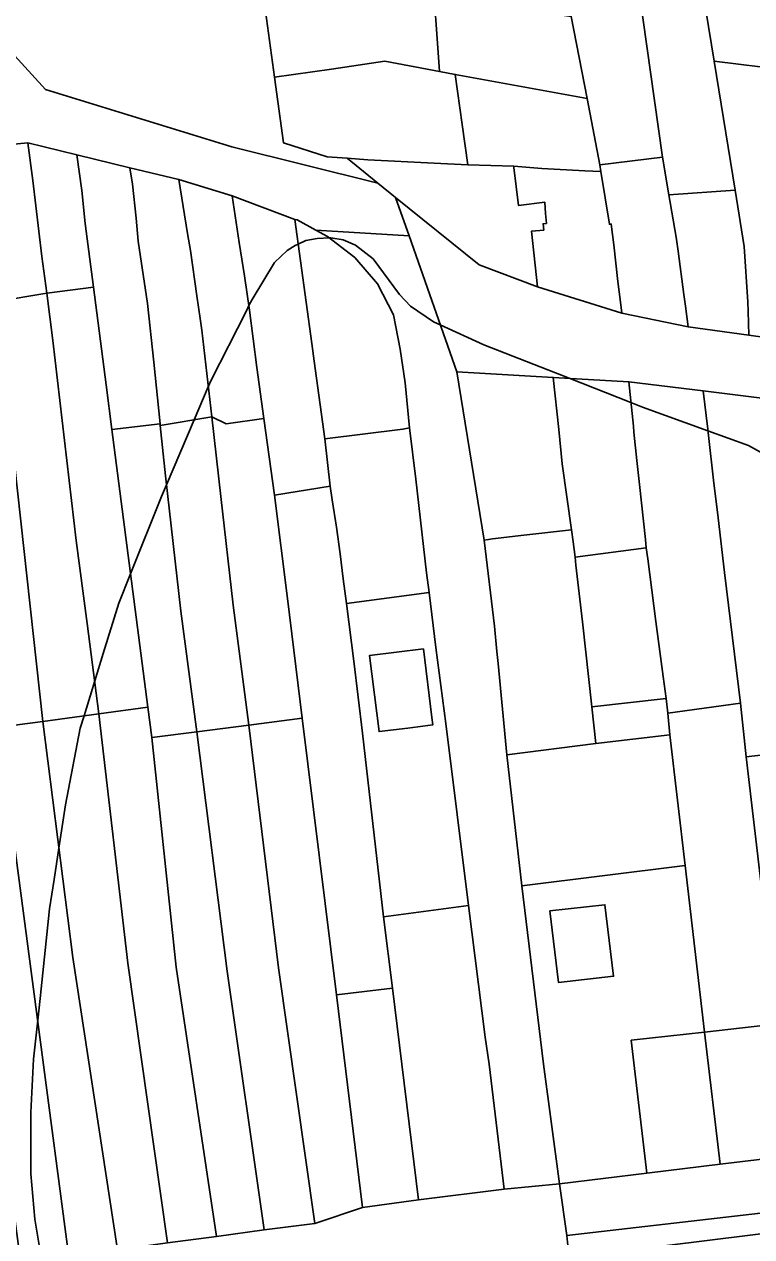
# Model space of a CAD drawing. Extents: x -521939 to -516426, y -1197857 to -1189551.
# Drawn here: x -519766.5 to -519638.4, y -1192265.8 to -1192052 of the extents above; entities that cross this region are included whole.
import ezdxf

# ---------------------------------------------------------------- set-up
doc = ezdxf.new("R2010")
doc.units = 0
for name, color, linetype in [('95560013', 7, 'Continuous'), ('95590013', 7, 'Continuous'), ('95630013', 7, 'Continuous'), ('95640013', 7, 'Continuous'), ('95660013', 7, 'Continuous')]:
    doc.layers.add(name, color=color, linetype=linetype)

msp = doc.modelspace()

# ---------------------------------------------------------------- linework, layer by layer
at = {"layer": '95560013'}
for points in [[(-519753.38, -1192173.57), (-519744.78, -1192172.4), (-519744.08, -1192177.78), (-519739.81, -1192218.24), (-519732.71, -1192265.72), (-519741.32, -1192266.86), (-519748.28, -1192217.52)], [(-519770.99, -1192175.96), (-519763.3, -1192174.92), (-519757.99, -1192216.56), (-519750.1, -1192268.09), (-519758.67, -1192269.29), (-519768.66, -1192193.65)], [(-519757.99, -1192216.56), (-519763.3, -1192174.92), (-519753.38, -1192173.57), (-519748.28, -1192217.52), (-519741.32, -1192266.86), (-519750.1, -1192268.09)], [(-519715.34, -1192263.41), (-519721.75, -1192218.36), (-519726.97, -1192175.57), (-519717.57, -1192174.36), (-519711.56, -1192223.12), (-519706.96, -1192260.59)], [(-519732.71, -1192265.72), (-519739.81, -1192218.24), (-519744.08, -1192177.78), (-519736.12, -1192176.75), (-519730.83, -1192218.97), (-519724.3, -1192264.56)], [(-519736.12, -1192176.75), (-519726.97, -1192175.57), (-519721.75, -1192218.36), (-519715.34, -1192263.41), (-519724.3, -1192264.56), (-519730.83, -1192218.97)], [(-519776.18, -1192203.85), (-519777.3, -1192194.49), (-519768.66, -1192193.65), (-519758.67, -1192269.29), (-519765.04, -1192270.13), (-519767.15, -1192270.44)], [(-519706.96, -1192260.59), (-519711.56, -1192223.12), (-519701.7, -1192221.93), (-519697.08, -1192259.23)]]:
    msp.add_lwpolyline(points, close=True, dxfattribs=at)
at = {"layer": '95590013'}
for points in [[(-519641.33, -1192081.28), (-519652.97, -1192082.09), (-519654.1, -1192075.49), (-519658.29, -1192045.87), (-519659.62, -1192036.67), (-519661.61, -1192023.89), (-519656.86, -1192024.6), (-519650.38, -1192025.76), (-519645.03, -1192058.54)], [(-519645.03, -1192058.54), (-519650.38, -1192025.76), (-519643.22, -1192026.96), (-519638.36, -1192027.37), (-519632.6, -1192060.1)], [(-519690.61, -1192060.87), (-519693.41, -1192060.35), (-519693.81, -1192054.56), (-519694.31, -1192047.23), (-519670.18, -1192050.65), (-519667.41, -1192065.14)], [(-519715.47, -1192111.43), (-519715.86, -1192108.31), (-519718.88, -1192086.43), (-519718.49, -1192086.54), (-519715.18, -1192088.33), (-519713.13, -1192089.43), (-519708.3, -1192093.18), (-519704.34, -1192097.82), (-519701.52, -1192103.24), (-519700.31, -1192109.31), (-519699.43, -1192115.26), (-519698.68, -1192123.2), (-519699.83, -1192123.44), (-519713.62, -1192125.09)], [(-519771.71, -1192100.94), (-519762.59, -1192099.43), (-519761.5, -1192107.76), (-519757.41, -1192143.04), (-519755.44, -1192157.64), (-519753.38, -1192173.57), (-519763.3, -1192174.92), (-519769.41, -1192119.29), (-519769.57, -1192118.09), (-519770.35, -1192112.06), (-519771.25, -1192105.13)], [(-519761.5, -1192107.76), (-519762.59, -1192099.43), (-519754.35, -1192098.4), (-519752.13, -1192115.57), (-519751.1, -1192123.5), (-519744.78, -1192172.4), (-519753.38, -1192173.57), (-519755.44, -1192157.64), (-519757.41, -1192143.04)], [(-519777.79, -1192120.37), (-519769.41, -1192119.29), (-519763.3, -1192174.92), (-519770.99, -1192175.96), (-519773.53, -1192154.65), (-519777.66, -1192121.52)], [(-519742.59, -1192122.74), (-519733.53, -1192121.22), (-519731.91, -1192135.31), (-519729.77, -1192154.43), (-519726.97, -1192175.57), (-519736.12, -1192176.75), (-519738.98, -1192155.49), (-519741.67, -1192131.65)], [(-519744.78, -1192172.4), (-519751.1, -1192123.5), (-519742.62, -1192122.46), (-519742.59, -1192122.74), (-519741.67, -1192131.65), (-519738.98, -1192155.49), (-519736.12, -1192176.75), (-519744.08, -1192177.78)], [(-519722.47, -1192135.02), (-519712.64, -1192133.43), (-519712.28, -1192135.85), (-519711.54, -1192140.69), (-519710.92, -1192145.36), (-519710.34, -1192149.77), (-519709.78, -1192154.13), (-519708.47, -1192164.31), (-519706.98, -1192177.01), (-519703.26, -1192209.36), (-519701.7, -1192221.93), (-519711.56, -1192223.12), (-519717.57, -1192174.36), (-519720.17, -1192153.26)], [(-519669.37, -1192147.36), (-519669.48, -1192146), (-519656.97, -1192144.31), (-519656.71, -1192146.28), (-519655.27, -1192157.31), (-519654, -1192166.98), (-519653.49, -1192170.88), (-519666.55, -1192172.36), (-519668.21, -1192157.4)], [(-519708.47, -1192164.31), (-519709.78, -1192154.13), (-519695.24, -1192152.2), (-519694.02, -1192161.88), (-519692.27, -1192175.27), (-519688.26, -1192207.37), (-519703.26, -1192209.36), (-519706.98, -1192177.01)], [(-519696.23, -1192162.14), (-519705.7, -1192163.29), (-519704.05, -1192176.72), (-519698.97, -1192176.09), (-519694.6, -1192175.55), (-519694.76, -1192174.26)], [(-519665.84, -1192178.8), (-519666.55, -1192172.36), (-519653.49, -1192170.88), (-519653.19, -1192173.47), (-519652.8, -1192177.31)], [(-519650.11, -1192200.34), (-519652.8, -1192177.31), (-519653.19, -1192173.47), (-519640.39, -1192171.72), (-519639.39, -1192181.18), (-519633.87, -1192228.24), (-519646.69, -1192229.68)], [(-519633.87, -1192228.24), (-519639.39, -1192181.18), (-519626.64, -1192179.71), (-519623.67, -1192205.36), (-519621.19, -1192226.81)], [(-519675.09, -1192235.33), (-519678.87, -1192203.93), (-519650.11, -1192200.34), (-519646.69, -1192229.68), (-519659.61, -1192231.13), (-519656.87, -1192254.55), (-519672.27, -1192256.46)], [(-519703.26, -1192209.36), (-519688.26, -1192207.37), (-519685.37, -1192230.59), (-519684.65, -1192235.35), (-519681.98, -1192257.35), (-519697.08, -1192259.23), (-519701.7, -1192221.93)], [(-519664.26, -1192207.23), (-519673.95, -1192208.34), (-519672.43, -1192220.95), (-519662.74, -1192219.84)], [(-519646.69, -1192229.68), (-519633.87, -1192228.24), (-519631.14, -1192251.45), (-519643.97, -1192252.95)], [(-519659.61, -1192231.13), (-519646.69, -1192229.68), (-519643.97, -1192252.95), (-519656.87, -1192254.55)]]:
    msp.add_lwpolyline(points, close=True, dxfattribs=at)
for points in [[(-519654.1, -1192075.49), (-519658.29, -1192045.87), (-519659.62, -1192036.67)], [(-519670.18, -1192050.65), (-519667.41, -1192065.14)], [(-519667.41, -1192065.14), (-519690.61, -1192060.87)], [(-519690.61, -1192060.87), (-519689.4, -1192069.71), (-519688.42, -1192076.84)], [(-519667.41, -1192065.14), (-519665.18, -1192076.82)], [(-519665.18, -1192076.82), (-519667.41, -1192065.14)], [(-519694.31, -1192076.55), (-519706, -1192075.96), (-519709.65, -1192075.67)], [(-519709.65, -1192075.67), (-519704.26, -1192080.03)], [(-519688.42, -1192076.84), (-519694.31, -1192076.55)], [(-519665.18, -1192076.82), (-519654.1, -1192075.49)], [(-519680.31, -1192077.07), (-519688.42, -1192076.84)], [(-519688.42, -1192076.84), (-519680.31, -1192077.07)], [(-519675.01, -1192088.35), (-519675.14, -1192087.2), (-519674.56, -1192087.15), (-519674.72, -1192085.38), (-519674.87, -1192083.39), (-519679.46, -1192084.01), (-519680.32, -1192077.31), (-519680.31, -1192077.07)], [(-519680.31, -1192077.07), (-519675.38, -1192077.49), (-519667.8, -1192077.87), (-519664.95, -1192078.01)], [(-519664.95, -1192078.01), (-519665.18, -1192076.82)], [(-519704.26, -1192080.03), (-519701.13, -1192082.56)], [(-519701.13, -1192082.56), (-519686.39, -1192094.47), (-519676.12, -1192098.3)], [(-519676.12, -1192098.3), (-519677.17, -1192088.5), (-519675.01, -1192088.35)], [(-519730.98, -1192122.47), (-519733.53, -1192121.22)], [(-519733.53, -1192121.22), (-519731.91, -1192135.31), (-519729.77, -1192154.43), (-519726.97, -1192175.57)], [(-519724.33, -1192121.55), (-519730.98, -1192122.47)], [(-519722.47, -1192135.02), (-519724.33, -1192121.55)], [(-519717.57, -1192174.36), (-519720.17, -1192153.26), (-519722.47, -1192135.02)], [(-519726.97, -1192175.57), (-519717.57, -1192174.36)]]:
    msp.add_lwpolyline(points, dxfattribs=at)
at = {"layer": '95630013'}
msp.add_lwpolyline([(-519670.87, -1192266.69), (-519670.99, -1192265.56), (-519608.83, -1192258.36), (-519538.54, -1192250.02), (-519458.84, -1192240.98), (-519385.99, -1192233.14), (-519293.15, -1192221.23), (-519292.39, -1192228.11), (-519295.56, -1192225.98), (-519386.04, -1192238.58), (-519414.35, -1192241.81), (-519457.41, -1192246.31), (-519478.37, -1192248.37), (-519482.85, -1192248.8), (-519485.83, -1192249.1), (-519538.31, -1192254.24), (-519608.82, -1192261.75), (-519660.91, -1192268.23), (-519670.1, -1192273.68)], close=True, dxfattribs=at)
at = {"layer": '95640013'}
for points in [[(-519757.89, -1192003.29), (-519763.72, -1191999.41), (-519763.69, -1191997.41), (-519753.96, -1192004.68), (-519741.32, -1192009.54), (-519728.43, -1192013.03), (-519727.68, -1192013.31), (-519725.5, -1192035.42), (-519724.23, -1192048.46), (-519722.45, -1192061.38), (-519720.85, -1192072.97), (-519713.21, -1192075.39), (-519709.65, -1192075.67), (-519704.26, -1192080.03), (-519729.98, -1192073.67), (-519762.79, -1192063.55), (-519768.84, -1192056.91), (-519775.24, -1192020.36), (-519777.19, -1192002.68), (-519767.19, -1192003.23), (-519766.67, -1192004.16), (-519758.94, -1192005.78)], [(-519722.45, -1192061.38), (-519724.23, -1192048.46), (-519704.83, -1192045.74), (-519699.29, -1192046.53), (-519694.31, -1192047.23), (-519693.81, -1192054.56), (-519693.41, -1192060.35), (-519703.05, -1192058.57), (-519712.45, -1192059.93)], [(-519706, -1192075.96), (-519709.65, -1192075.67), (-519713.21, -1192075.39), (-519720.85, -1192072.97), (-519722.45, -1192061.38), (-519712.45, -1192059.93), (-519703.05, -1192058.57), (-519693.41, -1192060.35), (-519690.61, -1192060.87), (-519689.4, -1192069.71), (-519688.42, -1192076.84), (-519694.31, -1192076.55)], [(-519627.12, -1192102.98), (-519627.17, -1192108.48), (-519638.88, -1192106.85), (-519639.01, -1192102.6), (-519639.06, -1192100.98), (-519639.74, -1192091.2), (-519641.33, -1192081.28), (-519645.03, -1192058.54), (-519632.6, -1192060.1), (-519627.02, -1192091.85), (-519627.05, -1192094.48)], [(-519775.04, -1192073.84), (-519765.94, -1192072.97), (-519765.06, -1192079.58), (-519763.43, -1192092.96), (-519762.59, -1192099.43), (-519771.71, -1192100.94), (-519772.47, -1192094.11), (-519774.18, -1192080.69)], [(-519765.06, -1192079.58), (-519765.94, -1192072.97), (-519757.26, -1192075.08), (-519756.4, -1192081.36), (-519755.8, -1192087.17), (-519754.35, -1192098.4), (-519762.59, -1192099.43), (-519763.43, -1192092.96)], [(-519756.4, -1192081.36), (-519757.26, -1192075.08), (-519747.97, -1192077.33), (-519747.49, -1192080.23), (-519746.86, -1192086.22), (-519746.5, -1192090.3), (-519744.81, -1192101.24), (-519743.74, -1192111.62), (-519742.62, -1192122.46), (-519751.1, -1192123.5), (-519752.13, -1192115.57), (-519754.35, -1192098.4), (-519755.8, -1192087.17)], [(-519661.53, -1192101.02), (-519661.98, -1192097.41), (-519662.71, -1192090.91), (-519663.13, -1192087.26), (-519663.48, -1192087.29), (-519664.95, -1192078.01), (-519665.18, -1192076.82), (-519654.1, -1192075.49), (-519652.97, -1192082.09), (-519651.69, -1192089.56), (-519651.37, -1192092.01), (-519650.37, -1192099.65), (-519650.04, -1192101.74), (-519649.57, -1192105.36), (-519661.29, -1192102.97)], [(-519747.97, -1192077.33), (-519739.34, -1192079.43), (-519737.77, -1192088.95), (-519737.28, -1192091.93), (-519736.15, -1192099.9), (-519735.58, -1192103.89), (-519735.29, -1192105.96), (-519733.53, -1192121.22), (-519742.59, -1192122.74), (-519742.62, -1192122.46), (-519743.74, -1192111.62), (-519744.81, -1192101.24), (-519746.5, -1192090.3), (-519746.86, -1192086.22), (-519747.49, -1192080.23)], [(-519651.69, -1192089.56), (-519652.97, -1192082.09), (-519641.33, -1192081.28), (-519639.74, -1192091.2), (-519639.06, -1192100.98), (-519639.01, -1192102.6), (-519638.88, -1192106.85), (-519649.57, -1192105.36), (-519650.04, -1192101.74), (-519650.37, -1192099.65), (-519651.37, -1192092.01)], [(-519713.13, -1192089.43), (-519715.18, -1192088.33), (-519698.77, -1192089.32), (-519690.37, -1192113.32), (-519685.52, -1192142.97), (-519683.69, -1192158.15), (-519683.32, -1192162.62), (-519683.08, -1192164.71), (-519681.55, -1192180.82), (-519678.87, -1192203.93), (-519675.09, -1192235.33), (-519672.27, -1192256.46), (-519681.98, -1192257.35), (-519684.65, -1192235.35), (-519685.37, -1192230.59), (-519688.26, -1192207.37), (-519692.27, -1192175.27), (-519694.02, -1192161.88), (-519695.24, -1192152.2), (-519695.67, -1192148.71), (-519697.56, -1192132.24), (-519698.68, -1192123.2), (-519699.43, -1192115.26), (-519700.31, -1192109.31), (-519701.52, -1192103.24), (-519704.34, -1192097.82), (-519708.3, -1192093.18)], [(-519684.04, -1192142.76), (-519684.75, -1192142.84), (-519685.52, -1192142.97), (-519690.37, -1192113.32), (-519673.37, -1192114.28), (-519672.36, -1192123.5), (-519671.78, -1192129.54), (-519670.15, -1192141.18), (-519678.54, -1192142.12)], [(-519672.36, -1192123.5), (-519673.37, -1192114.28), (-519660.04, -1192115.04), (-519659.25, -1192122.91), (-519659.16, -1192123.93), (-519658.62, -1192128.95), (-519658.17, -1192133.14), (-519657.12, -1192142.87), (-519656.97, -1192144.31), (-519669.48, -1192146), (-519669.85, -1192143.25), (-519670.15, -1192141.18), (-519671.78, -1192129.54)], [(-519658.17, -1192133.14), (-519658.62, -1192128.95), (-519659.16, -1192123.93), (-519659.25, -1192122.91), (-519660.04, -1192115.04), (-519646.96, -1192116.66), (-519646.13, -1192123.42), (-519646.04, -1192124.51), (-519645.12, -1192132.38), (-519644.33, -1192139.07), (-519643.21, -1192148.65), (-519640.39, -1192171.72), (-519653.19, -1192173.47), (-519653.49, -1192170.88), (-519654, -1192166.98), (-519655.27, -1192157.31), (-519656.71, -1192146.28), (-519656.97, -1192144.31), (-519657.12, -1192142.87)], [(-519645.12, -1192132.38), (-519646.04, -1192124.51), (-519646.13, -1192123.42), (-519646.96, -1192116.66), (-519633.77, -1192118.29), (-519633.16, -1192123.44), (-519633, -1192124.83), (-519632.47, -1192129.4), (-519631.41, -1192138.44), (-519626.64, -1192179.71), (-519639.39, -1192181.18), (-519640.39, -1192171.72), (-519643.21, -1192148.65), (-519644.33, -1192139.07)], [(-519712.28, -1192135.85), (-519712.64, -1192133.43), (-519713.62, -1192125.09), (-519699.83, -1192123.44), (-519698.68, -1192123.2), (-519697.56, -1192132.24), (-519695.67, -1192148.71), (-519695.24, -1192152.2), (-519709.78, -1192154.13), (-519710.34, -1192149.77), (-519710.92, -1192145.36), (-519711.54, -1192140.69)], [(-519681.55, -1192180.82), (-519683.08, -1192164.71), (-519683.32, -1192162.62), (-519683.69, -1192158.15), (-519685.52, -1192142.97), (-519684.75, -1192142.84), (-519684.04, -1192142.76), (-519678.54, -1192142.12), (-519670.15, -1192141.18), (-519669.85, -1192143.25), (-519669.48, -1192146), (-519669.37, -1192147.36), (-519668.21, -1192157.4), (-519666.55, -1192172.36), (-519665.84, -1192178.8)], [(-519705.7, -1192163.29), (-519696.23, -1192162.14), (-519694.76, -1192174.26), (-519694.6, -1192175.55), (-519698.97, -1192176.09), (-519704.05, -1192176.72)], [(-519678.87, -1192203.93), (-519681.55, -1192180.82), (-519665.84, -1192178.8), (-519652.8, -1192177.31), (-519650.11, -1192200.34)], [(-519673.95, -1192208.34), (-519664.26, -1192207.23), (-519662.74, -1192219.84), (-519672.43, -1192220.95)], [(-519484.92, -1192257.05), (-519537.49, -1192262.2), (-519607.9, -1192269.69), (-519669.7, -1192277.39), (-519670.1, -1192273.68), (-519660.91, -1192268.23), (-519608.82, -1192261.75), (-519538.31, -1192254.24), (-519485.83, -1192249.1)]]:
    msp.add_lwpolyline(points, close=True, dxfattribs=at)
for points in [[(-519775.24, -1192020.36), (-519768.84, -1192056.91), (-519762.79, -1192063.55), (-519729.98, -1192073.67), (-519704.26, -1192080.03), (-519701.13, -1192082.56), (-519698.77, -1192089.32), (-519715.18, -1192088.33), (-519718.49, -1192086.54), (-519718.88, -1192086.43), (-519729.95, -1192082.29), (-519739.34, -1192079.43), (-519747.97, -1192077.33), (-519757.26, -1192075.08), (-519765.94, -1192072.97), (-519775.04, -1192073.84), (-519776.55, -1192073.99), (-519776.68, -1192070.76), (-519776.06, -1192067.05), (-519775.45, -1192063.43), (-519776.89, -1192056.66), (-519778.75, -1192047.93)], [(-519680.31, -1192077.07), (-519680.32, -1192077.31)], [(-519680.32, -1192077.31), (-519679.46, -1192084.01)], [(-519664.95, -1192078.01), (-519667.8, -1192077.87), (-519675.38, -1192077.49), (-519680.31, -1192077.07)], [(-519663.13, -1192087.26), (-519663.48, -1192087.29), (-519664.95, -1192078.01)], [(-519739.34, -1192079.43), (-519737.77, -1192088.95), (-519737.28, -1192091.93), (-519736.15, -1192099.9), (-519735.58, -1192103.89), (-519735.29, -1192105.96), (-519733.53, -1192121.22)], [(-519729.95, -1192082.29), (-519739.34, -1192079.43)], [(-519725.56, -1192112.56), (-519726.84, -1192102.43), (-519727.77, -1192096.38), (-519728.68, -1192090.5), (-519729.95, -1192082.29)], [(-519729.95, -1192082.29), (-519728.68, -1192090.5), (-519727.77, -1192096.38), (-519726.84, -1192102.43), (-519725.56, -1192112.56)], [(-519718.88, -1192086.43), (-519729.95, -1192082.29)], [(-519633.77, -1192118.29), (-519646.96, -1192116.66), (-519660.04, -1192115.04), (-519673.37, -1192114.28), (-519690.37, -1192113.32), (-519698.77, -1192089.32), (-519701.13, -1192082.56), (-519686.39, -1192094.47), (-519676.12, -1192098.3), (-519661.29, -1192102.97), (-519649.57, -1192105.36), (-519638.88, -1192106.85), (-519627.17, -1192108.48)], [(-519679.46, -1192084.01), (-519674.87, -1192083.39), (-519674.72, -1192085.38), (-519674.56, -1192087.15)], [(-519715.86, -1192108.31), (-519718.88, -1192086.43)], [(-519674.56, -1192087.15), (-519675.14, -1192087.2)], [(-519675.14, -1192087.2), (-519675.01, -1192088.35)], [(-519662.71, -1192090.91), (-519663.13, -1192087.26)], [(-519675.01, -1192088.35), (-519677.17, -1192088.5), (-519676.12, -1192098.3)], [(-519661.98, -1192097.41), (-519662.71, -1192090.91)], [(-519661.29, -1192102.97), (-519661.53, -1192101.02), (-519661.98, -1192097.41)], [(-519676.12, -1192098.3), (-519661.29, -1192102.97)], [(-519715.47, -1192111.43), (-519715.86, -1192108.31)], [(-519724.33, -1192121.55), (-519725.56, -1192112.56)], [(-519725.56, -1192112.56), (-519724.33, -1192121.55)], [(-519713.62, -1192125.09), (-519715.47, -1192111.43)], [(-519733.53, -1192121.22), (-519730.98, -1192122.47)], [(-519730.98, -1192122.47), (-519724.33, -1192121.55)], [(-519724.33, -1192121.55), (-519722.47, -1192135.02)], [(-519712.64, -1192133.43), (-519713.62, -1192125.09)], [(-519722.47, -1192135.02), (-519712.64, -1192133.43)], [(-519631.14, -1192251.45), (-519643.97, -1192252.95)], [(-519643.97, -1192252.95), (-519656.87, -1192254.55)], [(-519656.87, -1192254.55), (-519672.27, -1192256.46)], [(-519741.32, -1192266.86), (-519732.71, -1192265.72), (-519724.3, -1192264.56), (-519715.34, -1192263.41), (-519706.96, -1192260.59), (-519697.08, -1192259.23), (-519681.98, -1192257.35), (-519672.27, -1192256.46), (-519670.99, -1192265.56), (-519670.87, -1192266.69)], [(-519672.27, -1192256.46), (-519670.99, -1192265.56)], [(-519670.99, -1192265.56), (-519608.83, -1192258.36)]]:
    msp.add_lwpolyline(points, dxfattribs=at)
at = {"layer": '95660013'}
msp.add_lwpolyline([(-519763.74, -1192268.28), (-519764.68, -1192262.65), (-519765.38, -1192254.67), (-519765.38, -1192243.87), (-519764.91, -1192234.48), (-519764.18, -1192227.59), (-519763.77, -1192223.76), (-519762.1, -1192207.95), (-519761.3, -1192202.78), (-519760.45, -1192197.26), (-519759.28, -1192189.64), (-519756.7, -1192176.14), (-519756.02, -1192173.93), (-519754.13, -1192167.8), (-519752.62, -1192162.93), (-519749.89, -1192154.08), (-519747.82, -1192148.9), (-519742.38, -1192135.3), (-519741.49, -1192133.22), (-519736.61, -1192121.74), (-519734.14, -1192115.94), (-519733.69, -1192114.88), (-519727.41, -1192102.53), (-519726.96, -1192101.64), (-519726.41, -1192100.56), (-519722.48, -1192094.04), (-519720.25, -1192091.93), (-519718.84, -1192091.05), (-519718.28, -1192090.79), (-519716.96, -1192090.17), (-519714.97, -1192089.82), (-519712.77, -1192089.71), (-519712.56, -1192089.7), (-519710.39, -1192090.05), (-519708.22, -1192090.99), (-519705.11, -1192093.4), (-519700.47, -1192099.68), (-519698.48, -1192101.73), (-519694.43, -1192104.49), (-519693.28, -1192105.02), (-519685.57, -1192108.54), (-519670.54, -1192114.44), (-519659.67, -1192118.71), (-519657.63, -1192119.51), (-519646.11, -1192123.72), (-519638.97, -1192126.32), (-519635.27, -1192128.32)], dxfattribs=at)
msp.add_lwpolyline([(-519763.74, -1192268.28), (-519764.68, -1192262.65), (-519765.38, -1192254.67), (-519765.38, -1192243.87), (-519764.91, -1192234.48), (-519764.18, -1192227.59), (-519763.77, -1192223.76), (-519762.1, -1192207.95), (-519761.3, -1192202.78), (-519760.45, -1192197.26), (-519759.28, -1192189.64), (-519756.7, -1192176.14), (-519756.02, -1192173.93), (-519754.13, -1192167.8), (-519752.62, -1192162.93), (-519749.89, -1192154.08), (-519747.82, -1192148.9), (-519742.38, -1192135.3), (-519741.49, -1192133.22), (-519736.61, -1192121.74), (-519734.14, -1192115.94), (-519733.69, -1192114.88), (-519727.41, -1192102.53), (-519726.96, -1192101.64), (-519726.41, -1192100.56), (-519722.48, -1192094.04), (-519720.25, -1192091.93), (-519718.84, -1192091.05), (-519718.28, -1192090.79), (-519716.96, -1192090.17), (-519714.97, -1192089.82), (-519712.77, -1192089.71), (-519712.56, -1192089.7), (-519710.39, -1192090.05), (-519708.22, -1192090.99), (-519705.11, -1192093.4), (-519700.47, -1192099.68), (-519698.48, -1192101.73), (-519694.43, -1192104.49), (-519693.28, -1192105.02), (-519685.57, -1192108.54), (-519670.54, -1192114.44), (-519659.67, -1192118.71), (-519657.63, -1192119.51), (-519646.11, -1192123.72), (-519638.97, -1192126.32), (-519635.27, -1192128.32)], dxfattribs=at)

doc.saveas('drawing.dxf')
